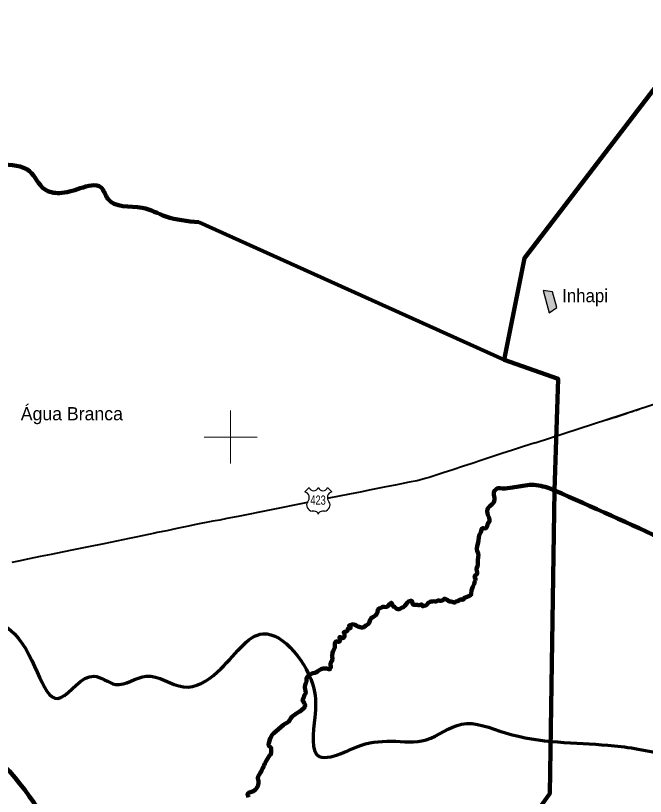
# Model space of a CAD drawing. Extents: x 553962 to 842807, y 8883888 to 9032388.
# Drawn here: x 616862 to 640695, y 8961392 to 8990956 of the extents above; entities that cross this region are included whole.
import ezdxf
from ezdxf.enums import TextEntityAlignment as Align

# ---------------------------------------------------------------- set-up
doc = ezdxf.new("R2010")
doc.units = 0
doc.header["$LTSCALE"] = 200
for name, color, linetype, lineweight in [('12', 7, 'Continuous', 25), ('2', 7, 'Continuous', 13), ('21', 7, 'Continuous', 25), ('24', 7, 'Continuous', 25), ('48', 7, 'Continuous', 25), ('51', 7, 'Continuous', 70), ('9', 7, 'Continuous', 90)]:
    doc.layers.add(name, color=color, linetype=linetype, lineweight=lineweight)
doc.layers.add('41', color=7, linetype='Continuous')

msp = doc.modelspace()

# ---------------------------------------------------------------- hatches: boundary and pattern name
at = {"layer": '21'}
msp.add_hatch(color=256, dxfattribs=at).paths.add_polyline_path([(636825.6, 8980547.8), (637053.8, 8979697.3), (637340.6, 8979906.6), (637180.8, 8980499.4)])

# ---------------------------------------------------------------- linework, layer by layer
at = {"layer": '12', "lineweight": 40}
msp.add_line((636526.5, 8974783.6), (662912, 8983353), dxfattribs=at)
for points in [[(639703, 8975789.1), (639664.1, 8975776.3), (639645.5, 8975769.1), (639623.8, 8975762.9), (639586.7, 8975748.7), (639556.7, 8975741.9), (639455.8, 8975707.4), (639444.1, 8975705), (639415.3, 8975694.5), (639380.3, 8975685.2), (639226.1, 8975631.6)], [(640472.4, 8976046.8), (640441.5, 8976036.8), (640353.5, 8976006.1), (640287.6, 8975985.5), (640218.7, 8975961.9), (640200.9, 8975957.3), (640150.5, 8975938.5), (640099.3, 8975922.4), (640029.6, 8975897.5), (639963, 8975876.6), (639893.2, 8975851.7), (639703, 8975789.1)], [(636526.5, 8974783.6), (636082.7, 8974635.6), (635662.2, 8974501.7), (635260.8, 8974371.9), (634884.1, 8974246.1), (634508.7, 8974119.3), (634143, 8973999.6), (633777.1, 8973878.8), (633411.3, 8973759), (633045.5, 8973640.3), (632701.6, 8973531.6), (632515, 8973468.2), (632359.8, 8973423.8), (632056.8, 8973345.2), (631756.7, 8973285.7), (631470.2, 8973228.1), (631226.1, 8973179.7), (631010.7, 8973135.2), (630810.4, 8973099.9), (630618.3, 8973063.5), (630498.6, 8973037.3), (630299.5, 8972998.9)], [(630299.5, 8972998.9), (629900.9, 8972917.2), (629502.3, 8972835.4), (629106.4, 8972761.7), (628714.6, 8972683.9), (628658.2, 8972671.9)], [(627892.1, 8972517.3), (627787.3, 8972497.2), (626527.3, 8972247.8), (625278.3, 8971995.4), (625208.3, 8971975.3), (624859.1, 8971919.6), (624586.2, 8971856.1), (624327.1, 8971807.6), (624078.9, 8971766.2), (623877.2, 8971718.8), (623688.2, 8971682.4)], [(623749, 8971693.5), (623336.6, 8971616.7), (622957.2, 8971536), (622583.2, 8971453.3), (622220.1, 8971379.6), (622127, 8971357.4)], [(622127, 8971357.4), (621646.3, 8971257.5), (621405.3, 8971207.1)], [(621405.3, 8971207.1), (621164.3, 8971156.6), (620679.5, 8971055.7), (620194.7, 8970957.7), (619622.5, 8970843.7), (619047.4, 8970728.6), (618626.9, 8970634.8), (618210.5, 8970553), (617794.1, 8970471.2), (617379.1, 8970389.4), (616970.9, 8970302.6), (616723.1, 8970254.2)]]:
    msp.add_lwpolyline(points, dxfattribs=at)
at = {"layer": '2'}
for p, q in [((625000, 8974000), (625000, 8976000)), ((624000, 8975000), (626000, 8975000))]:
    msp.add_line(p, q, dxfattribs=at)
at = {"layer": '21'}
msp.add_lwpolyline([(636825.6, 8980547.8), (637053.8, 8979697.3), (637340.6, 8979906.6), (637180.8, 8980499.4)], close=True, dxfattribs=at)
at = {"layer": '24'}
for points in [[(635289.1, 8973046.9), (635193.3, 8973064.8), (635152.3, 8973065.7), (635121.8, 8973060.6), (635088.4, 8973049.6), (635061.3, 8973033.5), (635024.5, 8973002.4), (634997.2, 8972972.3), (634966.1, 8972918.2), (634961, 8972900.1), (634963.3, 8972809), (634982.5, 8972700.9), (634988.3, 8972634.8), (634977.1, 8972576.7), (634957, 8972536.6), (634931, 8972498.5), (634893.6, 8972457.3), (634810.8, 8972383.1), (634757.5, 8972324.9), (634734.8, 8972291.8), (634721.1, 8972258.8), (634713.2, 8972225.7), (634711, 8972195.6), (634723.7, 8972103.5), (634738.5, 8972051.5), (634787.3, 8971934.3), (634802.1, 8971867.3), (634801, 8971826.2), (634787, 8971787.1), (634735.3, 8971720.9), (634725.3, 8971693.9), (634707.4, 8971613.7), (634694.8, 8971588.7), (634670.6, 8971557.6), (634653, 8971546.5), (634625.3, 8971541.5), (634559.7, 8971552.4), (634539.5, 8971553.4), (634505.6, 8971527.3), (634489.3, 8971482.2), (634473.5, 8971402), (634424.6, 8971322.8), (634411, 8971288.8), (634363.8, 8971005.2), (634331.5, 8970867), (634319.9, 8970779.8), (634321.1, 8970743.8), (634328.9, 8970692.7), (634361.6, 8970589.6), (634374.7, 8970513.5), (634371.4, 8970461.4), (634350, 8970323.2), (634349.1, 8970169.9), (634336.1, 8970107.8), (634312.2, 8970046.7), (634303.6, 8970002.6), (634304.6, 8969985.6), (634333.8, 8969882.4), (634332.9, 8969828.3), (634324.3, 8969808.3), (634272.2, 8969782.2), (634248.5, 8969757.1), (634230.1, 8969676), (634268.6, 8969630), (634268.6, 8969569.3)], [(634268.6, 8969569.3), (634244.3, 8969539), (634226.1, 8969484.3), (634214, 8969441.9), (634171.5, 8969332.7), (634116.8, 8969205.3), (634098.6, 8969053.6), (634086.5, 8969017.2), (634039.3, 8968984.8)], [(631586.8, 8968606.2), (631586.8, 8968606.2), (631566, 8968583.1), (631538.7, 8968561.1), (631495.2, 8968543), (631432.7, 8968503.8), (631386.3, 8968486.7), (631328.7, 8968484.6), (631284.8, 8968496.6), (631269.3, 8968505.5), (631202.2, 8968575.6), (631191.8, 8968578.5), (631168.3, 8968573.5), (631157.2, 8968578.5), (631126.3, 8968623.5), (631111.8, 8968681.6), (631101.9, 8968706.6), (631091.9, 8968716.6), (631075.5, 8968722.6), (631055.8, 8968713.5), (631019.8, 8968680.4), (630944.5, 8968589.2), (630924.7, 8968575.1), (630898.9, 8968567.1), (630870.7, 8968563), (630810.1, 8968573.9), (630771.4, 8968571.9), (630733.8, 8968558.8), (630662, 8968521.6), (630604.2, 8968505.5), (630582.5, 8968486.4), (630570.5, 8968464.4), (630552, 8968360.2), (630538.6, 8968328.1), (630519, 8968295), (630475.5, 8968245.9), (630400.9, 8968188.7), (630373.3, 8968178.6), (630353.6, 8968166.6), (630308.6, 8968122.4), (630276.4, 8968071.3), (630238.3, 8967960.1), (630219.6, 8967931), (630204, 8967915.9), (630110, 8967856.7), (630037.7, 8967805.5), (630008, 8967791.4), (629973.1, 8967784.4), (629952.7, 8967785.3), (629818.6, 8967822.2), (629765.8, 8967848.1), (629713, 8967885.1), (629664.5, 8967904.1), (629633.8, 8967907), (629598, 8967904), (629531.5, 8967879.8), (629496.2, 8967871.8), (629483.7, 8967859.7), (629486.2, 8967847.7), (629492.6, 8967840.7), (629540.7, 8967810.7), (629545.3, 8967784.7), (629540.8, 8967768.7), (629532.8, 8967760.6), (629522.4, 8967757.6), (629462.2, 8967760.5), (629444.6, 8967756.5), (629432.2, 8967733.4), (629423.8, 8967670.3), (629408.2, 8967648.3), (629382.3, 8967632.2), (629313.2, 8967622.1), (629285.3, 8967611), (629277.8, 8967603), (629278.1, 8967588), (629305.3, 8967533.9), (629310.7, 8967502.9), (629308.8, 8967461.8), (629293.1, 8967414.7), (629266.5, 8967393.6), (629234, 8967384.6), (629199.3, 8967395.5), (629158.3, 8967424.5), (629139.8, 8967426.5), (629123.2, 8967422.5), (629117.6, 8967414.4), (629118, 8967394.4), (629139.5, 8967343.4), (629144.7, 8967309.3), (629140.5, 8967289.3), (629122.5, 8967256.2), (629103.3, 8967245.2), (629075.3, 8967238.1), (629026.3, 8967257.1), (628994.8, 8967264), (628978.7, 8967255), (628957.3, 8967232.9), (628940.9, 8967175.8), (628937.1, 8967045.6), (628928.9, 8966993.5), (628879.5, 8966907.3)], [(634039.3, 8968984.8), (633892.2, 8968920.1), (633841.2, 8968911.2), (633829, 8968894.2), (633826.5, 8968860.1), (633814.7, 8968848.1), (633792.7, 8968839.1), (633772.6, 8968838), (633707.3, 8968856), (633679.2, 8968828.9), (633643, 8968822.8), (633597.4, 8968783.7), (633572.7, 8968776.6), (633532.2, 8968781.6), (633506.6, 8968748.5), (633477, 8968733.4), (633461.8, 8968732.4), (633415.1, 8968740.3), (633342.3, 8968771.2), (633285, 8968769.1), (633251.4, 8968778.1), (633194.6, 8968839.1), (633136, 8968858.1), (633110.7, 8968880), (633099.8, 8968882), (633077.7, 8968869), (633061.8, 8968841.9), (633034, 8968818.8), (632961, 8968800.7), (632917, 8968797.6), (632873.8, 8968812.6), (632857.7, 8968813.5), (632829.5, 8968806.5), (632784.3, 8968774.4), (632762.5, 8968768.3), (632743.5, 8968767.3), (632689.7, 8968778.2), (632635, 8968777.1), (632594.3, 8968772.1), (632546, 8968759), (632474, 8968715.8), (632441.1, 8968661.6), (632402.4, 8968626.5), (632375.7, 8968616.5), (632320, 8968608.4), (632276, 8968592.3), (632267.3, 8968594.3), (632260.3, 8968604.3), (632251.7, 8968645.3), (632234.7, 8968652.3), (632204.8, 8968654.2), (632145, 8968637.1), (632109, 8968631.1), (632058.6, 8968648), (631959.9, 8968641.8), (631914.2, 8968649.8), (631895.5, 8968662.8), (631887.1, 8968674.8), (631878, 8968708.8), (631869.8, 8968767.9), (631863.3, 8968783.9), (631842.8, 8968796.9), (631814.7, 8968800.9), (631735.7, 8968766.7), (631677.1, 8968724.5), (631636.5, 8968676.4), (631586.8, 8968606.2)], [(628879.5, 8966907.3), (628856.2, 8966825.1), (628856.2, 8966825.1), (628847.9, 8966696.9), (628850.9, 8966584.7), (628846.8, 8966548.7), (628833.2, 8966513.6), (628795.6, 8966457.4), (628777.8, 8966417.3), (628777.8, 8966370.3), (628794.8, 8966312.2), (628795, 8966279.2), (628772.4, 8966240.1), (628724.9, 8966202.9), (628672.1, 8966222.8)], [(628672.1, 8966222.8), (628644.5, 8966231.7), (628607, 8966237.7), (628560.1, 8966237.6), (628499.1, 8966232.5), (628424.4, 8966210.3), (628380.7, 8966187.2), (628295.1, 8966129), (628244.3, 8966100.9), (628182.1, 8966074.8), (628126, 8966063.7), (628091.9, 8966052.6), (628032.2, 8966021.4), (627977.3, 8965986.3), (627925.1, 8965941.1), (627901.8, 8965910.1), (627866.5, 8965837.9), (627864.4, 8965796.7)], [(627864.4, 8965796.7), (627870.8, 8965773.8), (627867.2, 8965732.7), (627839, 8965684.6), (627827.1, 8965654.5), (627811.8, 8965541.3), (627811.5, 8965505.3), (627817.4, 8965449.2), (627838.1, 8965372.1), (627841, 8965321), (627826.7, 8965271.9), (627798.1, 8965236.8), (627783.4, 8965207.8), (627766.8, 8965123.6), (627733.2, 8965082.5), (627726.4, 8965067.5), (627723.3, 8965046.4), (627728.3, 8965015.4), (627739.7, 8964986.4), (627792.5, 8964916.3), (627811.7, 8964876.3), (627823.6, 8964830.2), (627816, 8964796.2)], [(627816, 8964796.2), (627816, 8964796.2), (627780.2, 8964746.1), (627680.5, 8964655.8), (627612, 8964609.6), (627536.8, 8964566.4), (627449.5, 8964509.2), (627333.7, 8964414.8), (627272.4, 8964348.6), (627225, 8964267.4), (627185.5, 8964217.3), (627032.1, 8964127.9), (627004.7, 8964107.8), (626815.8, 8963934.3), (626629.8, 8963789.7), (626590.1, 8963751.6), (626566.7, 8963720.5), (626506, 8963608.3), (626480.1, 8963551.1), (626439.9, 8963406.8), (626430.6, 8963358.8), (626441.2, 8963331.8), (626448.8, 8963299.7), (626457.1, 8963293.7), (626491.3, 8963272.5), (626505.7, 8963251), (626515.9, 8963242.8), (626529.7, 8963201.7), (626531.3, 8963131.3), (626529.2, 8963109.8), (626529.5, 8963038.6), (626501.7, 8962971.9), (626473.9, 8962938.6), (626318.3, 8962688.6), (626296, 8962638.6), (626262.7, 8962577.5), (626240.4, 8962522), (626212.7, 8962460.8), (626174.8, 8962393.8), (626164.1, 8962350.8), (626134.9, 8962291.6), (626076.5, 8962209.4), (626043, 8962145.2), (626033.4, 8962116.2), (626031, 8962086.1), (626050.8, 8961971), (626052.2, 8961893.9), (626043.5, 8961829.8), (626030, 8961782.7), (626007.6, 8961741.6), (625960.4, 8961681.4), (625923.5, 8961643.3), (625862.9, 8961595.1), (625822.7, 8961574), (625681.1, 8961524.7), (625666.2, 8961515.7), (625650, 8961497.6), (625640, 8961477.6), (625636.3, 8961455.5), (625664.5, 8961397.5), (625669.9, 8961359.4)]]:
    msp.add_lwpolyline(points, dxfattribs=at)
at = {"layer": '48'}
for p, q in [((627808.4, 8972926.9), (627968.3, 8973086.8)), ((628667.7, 8973086.8), (628827.6, 8972926.9))]:
    msp.add_line(p, q, dxfattribs=at)
for centre, radius, start, end in [((627746.3, 8972705), 230.3, 317.5721, 74.36886), ((628143.2, 8973153.7), 187.2, 200.95927, 339.04073), ((628492.8, 8973153.7), 187.2, 200.95927, 339.04073), ((628889.7, 8972705), 230.3, 105.62774, 222.4279), ((628099.8, 8972419.9), 224.7, 144.73733, 264.65778), ((628536.2, 8972419.9), 224.7, 275.34222, 35.26267), ((628077.9, 8971606.4), 589.7, 72.89371, 89.90057), ((628223.6, 8972079.8), 94.4, 357.69345, 72.92955), ((628412.4, 8972079.8), 94.4, 107.07045, 182.30655), ((628558.1, 8971606.4), 589.7, 90.09943, 107.10629)]:
    msp.add_arc(centre, radius, start, end, dxfattribs=at)
at = {"layer": '51'}
msp.add_spline([(592045.3, 8966365.8), (592105.7, 8965948), (594116, 8966514), (595498, 8965319.1), (597037.2, 8966136.7), (597979.5, 8965382), (598692.6, 8967300.2), (598221.4, 8968337.9), (598818.2, 8968400.8), (599792, 8969092.6), (600231.7, 8968589.5), (601299.7, 8967960.6), (602901.6, 8966545.5), (604566.4, 8966482.6), (604745.5, 8965696.5), (605405.1, 8964973.2), (606347.4, 8965067.5), (606598.7, 8965916.6), (607760.9, 8966168.1), (606881.4, 8967363.1), (606818.6, 8968966.8), (608671.8, 8969249.8), (610641.3, 8969878.8), (611740.7, 8970224.7), (613019.2, 8969721.5), (613813.8, 8969815.9), (614966.7, 8967143), (615657.7, 8967897.7), (616819.9, 8967551.8), (618578.9, 8965130.4), (619826, 8965948), (620642.7, 8965633.6), (621804.8, 8965948), (623218.3, 8965539.2), (624506.2, 8966105.2), (626233.7, 8967551.8), (628149.5, 8965483.5), (628181, 8964376.2), (628353.9, 8962908.5), (629301.3, 8963064.1), (629808.6, 8963286.1), (631079.5, 8963482.7), (632397.9, 8963531.7), (633735.2, 8964126.9), (635403.4, 8963798.6), (639270.5, 8963331.4), (641424.7, 8962981.9), (643321.9, 8962962.5), (643886.9, 8964740.5), (644763.1, 8965131.4), (647540.5, 8964979.2), (649340.2, 8965613.4), (651021.3, 8966658.1), (652098.8, 8967969.1), (652112.8, 8969176.8), (652061.5, 8969848.1), (652848.6, 8969790.3), (652905.5, 8971456.6), (655366.6, 8972918.5), (655467.9, 8971938.7), (654952.1, 8970029.5), (655937.5, 8968195.9), (657437.3, 8968728.9), (657964, 8969442.1), (658605, 8970350.9), (659181.8, 8970558.1), (659395.9, 8969769.5), (660070.2, 8969323), (660146.3, 8968426.2), (660105.6, 8967692), (661532.3, 8968708.4), (662385.2, 8969131.8), (663773.8, 8967258.4)], degree=3, dxfattribs=at)
at = {"layer": '9'}
for points in [[(635350.7, 8977923.9), (636116.8, 8981777.4), (642228, 8989744.8), (647160.3, 8990514), (649828, 8995545.6), (655722.5, 9001435.5), (661506.7, 9009120.3)], [(637260.6, 8972975.8), (637390.8, 8977204.2), (635350.7, 8977923.9), (623791.9, 8983133)], [(635289.1, 8973046.9), (635193.3, 8973064.8), (635152.3, 8973065.7), (635121.8, 8973060.6), (635088.4, 8973049.6), (635061.3, 8973033.5), (635024.5, 8973002.4), (634997.2, 8972972.3), (634966.1, 8972918.2), (634961, 8972900.1), (634963.3, 8972809), (634982.5, 8972700.9), (634988.3, 8972634.8), (634977.1, 8972576.7), (634957, 8972536.6), (634931, 8972498.5), (634893.6, 8972457.3), (634810.8, 8972383.1), (634757.5, 8972324.9), (634734.8, 8972291.8), (634721.1, 8972258.8), (634713.2, 8972225.7), (634711, 8972195.6), (634723.7, 8972103.5), (634738.5, 8972051.5), (634787.3, 8971934.3), (634802.1, 8971867.3), (634801, 8971826.2), (634787, 8971787.1), (634735.3, 8971720.9), (634725.3, 8971693.9), (634707.4, 8971613.7), (634694.8, 8971588.7), (634670.6, 8971557.6), (634653, 8971546.5), (634625.3, 8971541.5), (634559.7, 8971552.4), (634539.5, 8971553.4), (634505.6, 8971527.3), (634489.3, 8971482.2), (634473.5, 8971402), (634424.6, 8971322.8), (634411, 8971288.8), (634363.8, 8971005.2), (634331.5, 8970867), (634319.9, 8970779.8), (634321.1, 8970743.8), (634328.9, 8970692.7), (634361.6, 8970589.6), (634374.7, 8970513.5), (634371.4, 8970461.4), (634350, 8970323.2), (634349.1, 8970169.9), (634336.1, 8970107.8), (634312.2, 8970046.7), (634303.6, 8970002.6), (634304.6, 8969985.6), (634333.8, 8969882.4), (634332.9, 8969828.3), (634324.3, 8969808.3), (634272.2, 8969782.2), (634248.5, 8969757.1), (634230.1, 8969676), (634268.6, 8969630), (634268.6, 8969569.3)], [(637260.6, 8972975.8), (637076.8, 8961505.7), (634855.7, 8958401.3), (634875.3, 8955110.3)], [(634268.6, 8969569.3), (634244.3, 8969539), (634226.1, 8969484.3), (634214, 8969441.9), (634171.5, 8969332.7), (634116.8, 8969205.3), (634098.6, 8969053.6), (634086.5, 8969017.2), (634039.3, 8968984.8)], [(631586.8, 8968606.2), (631586.8, 8968606.2), (631566, 8968583.1), (631538.7, 8968561.1), (631495.2, 8968543), (631432.7, 8968503.8), (631386.3, 8968486.7), (631328.7, 8968484.6), (631284.8, 8968496.6), (631269.3, 8968505.5), (631202.2, 8968575.6), (631191.8, 8968578.5), (631168.3, 8968573.5), (631157.2, 8968578.5), (631126.3, 8968623.5), (631111.8, 8968681.6), (631101.9, 8968706.6), (631091.9, 8968716.6), (631075.5, 8968722.6), (631055.8, 8968713.5), (631019.8, 8968680.4), (630944.5, 8968589.2), (630924.7, 8968575.1), (630898.9, 8968567.1), (630870.7, 8968563), (630810.1, 8968573.9), (630771.4, 8968571.9), (630733.8, 8968558.8), (630662, 8968521.6), (630604.2, 8968505.5), (630582.5, 8968486.4), (630570.5, 8968464.4), (630552, 8968360.2), (630538.6, 8968328.1), (630519, 8968295), (630475.5, 8968245.9), (630400.9, 8968188.7), (630373.3, 8968178.6), (630353.6, 8968166.6), (630308.6, 8968122.4), (630276.4, 8968071.3), (630238.3, 8967960.1), (630219.6, 8967931), (630204, 8967915.9), (630110, 8967856.7), (630037.7, 8967805.5), (630008, 8967791.4), (629973.1, 8967784.4), (629952.7, 8967785.3), (629818.6, 8967822.2), (629765.8, 8967848.1), (629713, 8967885.1), (629664.5, 8967904.1), (629633.8, 8967907), (629598, 8967904), (629531.5, 8967879.8), (629496.2, 8967871.8), (629483.7, 8967859.7), (629486.2, 8967847.7), (629492.6, 8967840.7), (629540.7, 8967810.7), (629545.3, 8967784.7), (629540.8, 8967768.7), (629532.8, 8967760.6), (629522.4, 8967757.6), (629462.2, 8967760.5), (629444.6, 8967756.5), (629432.2, 8967733.4), (629423.8, 8967670.3), (629408.2, 8967648.3), (629382.3, 8967632.2), (629313.2, 8967622.1), (629285.3, 8967611), (629277.8, 8967603), (629278.1, 8967588), (629305.3, 8967533.9), (629310.7, 8967502.9), (629308.8, 8967461.8), (629293.1, 8967414.7), (629266.5, 8967393.6), (629234, 8967384.6), (629199.3, 8967395.5), (629158.3, 8967424.5), (629139.8, 8967426.5), (629123.2, 8967422.5), (629117.6, 8967414.4), (629118, 8967394.4), (629139.5, 8967343.4), (629144.7, 8967309.3), (629140.5, 8967289.3), (629122.5, 8967256.2), (629103.3, 8967245.2), (629075.3, 8967238.1), (629026.3, 8967257.1), (628994.8, 8967264), (628978.7, 8967255), (628957.3, 8967232.9), (628940.9, 8967175.8), (628937.1, 8967045.6), (628928.9, 8966993.5), (628879.5, 8966907.3)], [(634039.3, 8968984.8), (633892.2, 8968920.1), (633841.2, 8968911.2), (633829, 8968894.2), (633826.5, 8968860.1), (633814.7, 8968848.1), (633792.7, 8968839.1), (633772.6, 8968838), (633707.3, 8968856), (633679.2, 8968828.9), (633643, 8968822.8), (633597.4, 8968783.7), (633572.7, 8968776.6), (633532.2, 8968781.6), (633506.6, 8968748.5), (633477, 8968733.4), (633461.8, 8968732.4), (633415.1, 8968740.3), (633342.3, 8968771.2), (633285, 8968769.1), (633251.4, 8968778.1), (633194.6, 8968839.1), (633136, 8968858.1), (633110.7, 8968880), (633099.8, 8968882), (633077.7, 8968869), (633061.8, 8968841.9), (633034, 8968818.8), (632961, 8968800.7), (632917, 8968797.6), (632873.8, 8968812.6), (632857.7, 8968813.5), (632829.5, 8968806.5), (632784.3, 8968774.4), (632762.5, 8968768.3), (632743.5, 8968767.3), (632689.7, 8968778.2), (632635, 8968777.1), (632594.3, 8968772.1), (632546, 8968759), (632474, 8968715.8), (632441.1, 8968661.6), (632402.4, 8968626.5), (632375.7, 8968616.5), (632320, 8968608.4), (632276, 8968592.3), (632267.3, 8968594.3), (632260.3, 8968604.3), (632251.7, 8968645.3), (632234.7, 8968652.3), (632204.8, 8968654.2), (632145, 8968637.1), (632109, 8968631.1), (632058.6, 8968648), (631959.9, 8968641.8), (631914.2, 8968649.8), (631895.5, 8968662.8), (631887.1, 8968674.8), (631878, 8968708.8), (631869.8, 8968767.9), (631863.3, 8968783.9), (631842.8, 8968796.9), (631814.7, 8968800.9), (631735.7, 8968766.7), (631677.1, 8968724.5), (631636.5, 8968676.4), (631586.8, 8968606.2)], [(628879.5, 8966907.3), (628856.2, 8966825.1), (628856.2, 8966825.1), (628847.9, 8966696.9), (628850.9, 8966584.7), (628846.8, 8966548.7), (628833.2, 8966513.6), (628795.6, 8966457.4), (628777.8, 8966417.3), (628777.8, 8966370.3), (628794.8, 8966312.2), (628795, 8966279.2), (628772.4, 8966240.1), (628724.9, 8966202.9), (628672.1, 8966222.8)], [(628672.1, 8966222.8), (628644.5, 8966231.7), (628607, 8966237.7), (628560.1, 8966237.6), (628499.1, 8966232.5), (628424.4, 8966210.3), (628380.7, 8966187.2), (628295.1, 8966129), (628244.3, 8966100.9), (628182.1, 8966074.8), (628126, 8966063.7), (628091.9, 8966052.6), (628032.2, 8966021.4), (627977.3, 8965986.3), (627925.1, 8965941.1), (627901.8, 8965910.1), (627866.5, 8965837.9), (627864.4, 8965796.7)], [(627864.4, 8965796.7), (627870.8, 8965773.8), (627867.2, 8965732.7), (627839, 8965684.6), (627827.1, 8965654.5), (627811.8, 8965541.3), (627811.5, 8965505.3), (627817.4, 8965449.2), (627838.1, 8965372.1), (627841, 8965321), (627826.7, 8965271.9), (627798.1, 8965236.8), (627783.4, 8965207.8), (627766.8, 8965123.6), (627733.2, 8965082.5), (627726.4, 8965067.5), (627723.3, 8965046.4), (627728.3, 8965015.4), (627739.7, 8964986.4), (627792.5, 8964916.3), (627811.7, 8964876.3), (627823.6, 8964830.2), (627816, 8964796.2)], [(627816, 8964796.2), (627816, 8964796.2), (627780.2, 8964746.1), (627680.5, 8964655.8), (627612, 8964609.6), (627536.8, 8964566.4), (627449.5, 8964509.2), (627333.7, 8964414.8), (627272.4, 8964348.6), (627225, 8964267.4), (627185.5, 8964217.3), (627032.1, 8964127.9), (627004.7, 8964107.8), (626815.8, 8963934.3), (626629.8, 8963789.7), (626590.1, 8963751.6), (626566.7, 8963720.5), (626506, 8963608.3), (626480.1, 8963551.1), (626439.9, 8963406.8), (626430.6, 8963358.8), (626441.2, 8963331.8), (626448.8, 8963299.7), (626457.1, 8963293.7), (626491.3, 8963272.5), (626505.7, 8963251), (626515.9, 8963242.8), (626529.7, 8963201.7), (626531.3, 8963131.3), (626529.2, 8963109.8), (626529.5, 8963038.6), (626501.7, 8962971.9), (626473.9, 8962938.6), (626318.3, 8962688.6), (626296, 8962638.6), (626262.7, 8962577.5), (626240.4, 8962522), (626212.7, 8962460.8), (626174.8, 8962393.8), (626164.1, 8962350.8), (626134.9, 8962291.6), (626076.5, 8962209.4), (626043, 8962145.2), (626033.4, 8962116.2), (626031, 8962086.1), (626050.8, 8961971), (626052.2, 8961893.9), (626043.5, 8961829.8), (626030, 8961782.7), (626007.6, 8961741.6), (625960.4, 8961681.4), (625923.5, 8961643.3), (625862.9, 8961595.1), (625822.7, 8961574), (625681.1, 8961524.7), (625666.2, 8961515.7), (625650, 8961497.6), (625640, 8961477.6), (625636.3, 8961455.5), (625664.5, 8961397.5), (625669.9, 8961359.4)]]:
    msp.add_lwpolyline(points, dxfattribs=at)
for points in [[(623791.9, 8983133), (622543.6, 8983352), (621651, 8983674.8), (620351.1, 8984020), (620094.1, 8984448.6), (619305.4, 8984417.7), (618517.6, 8984234.9), (617956.8, 8984382.8), (617392.9, 8985062.3), (616297.1, 8985333.1), (614486.7, 8985927.8), (612853, 8986777), (611908.8, 8987226), (610862.9, 8987648.9), (610631.7, 8987802.8)], [(592698.5, 8977198.4), (599903.5, 8973292.7), (608459.2, 8968138.2), (612674.8, 8965332.6), (616842, 8962096.4), (620005, 8958671.2), (621134, 8957974.7), (621473.4, 8956805.3), (621586.2, 8956597.5)], [(637260.6, 8972975.8), (636979.7, 8973082.7), (636310.5, 8973184.6), (635667.8, 8973082.7), (635289.1, 8973046.9)], [(637260.6, 8972975.8), (641524.5, 8971056.2), (652526.1, 8965412.7), (653164.3, 8965062.8), (670790.5, 8953770.1), (686194, 8943929.9), (696283.3, 8937647.1)]]:
    msp.add_spline(points, degree=3, dxfattribs=at)

# ---------------------------------------------------------------- texts
at = {"layer": '41', "width": 0.95}
msp.add_text('Inhapi', height=500, dxfattribs=at).set_placement((637549, 8980103.2))
at = {"layer": '41'}
msp.add_text('Água Branca', height=500, dxfattribs=at).set_placement((617056.5, 8975633.4))
at = {"layer": '48', "width": 0.75}
msp.add_text('423', height=350, dxfattribs=at).set_placement((628307.7, 8972435.3), align=Align.CENTER)

doc.saveas('drawing.dxf')
